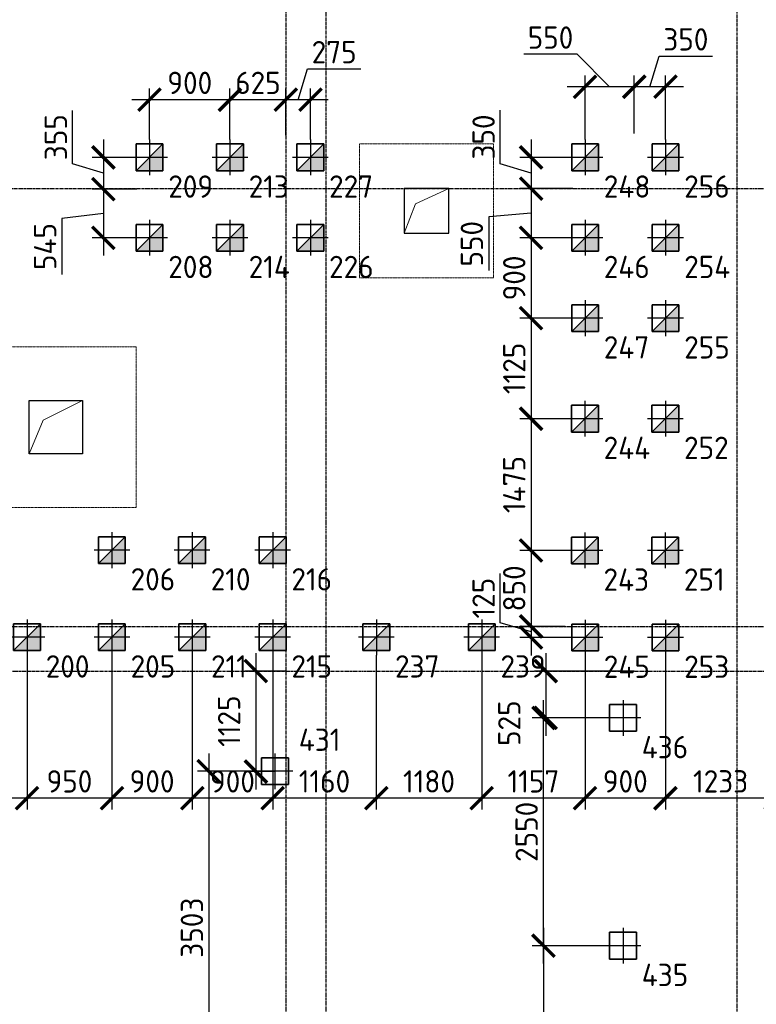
# Model space of a CAD drawing. Header units: millimetres. Extents: x -93479 to 1057970, y -66333 to 172656.
# Tile 262 of 473: x 327045 to 335291, y 100097 to 111119. Entities that reach past the tile are written whole.
import ezdxf

# ---------------------------------------------------------------- set-up
doc = ezdxf.new("R2010")
doc.units = ezdxf.units.MM
for name, pattern in [('______5', [1100, 800, -100, 100, -100]), ('DASHDOT', [25.4, 12.7, -6.35, 0, -6.35]), ('HIDDEN2', [4.7625, 3.175, -1.5875]), ('осевая', [50.8, 31.75, -6.35, 6.35, -6.35])]:
    doc.linetypes.add(name, pattern=pattern)
for name, color, linetype, lineweight in [('0 Фундамент', 5, 'Continuous', 30), ('КО_оси', 1, 'DASHDOT', 25), ('КО_осн_тон', 183, 'Continuous', 25), ('КО_фундаменты', 2, 'Continuous', 50), ('Оси', 40, '______5', 18), ('РАЗМЕРЫ', 7, 'Continuous', 9)]:
    doc.layers.add(name, color=color, linetype=linetype, lineweight=lineweight)
doc.styles.add('GOST-2.304_Type-B', font='GOST_Common.ttf')
doc.styles.add('ГОСТ', font='GOST_Common.ttf')
doc.dimstyles.new('СПДС', dxfattribs={"dimscale": 100, "dimtxt": 2.5, "dimasz": 2.5, "dimexe": 1.25, "dimexo": 0, "dimtad": 1, "dimdec": 0, "dimtxsty": 'GOST-2.304_Type-B', "dimblk": 'ARCHTICK', "dimcen": 2.5, "dimdle": 2, "dimadec": 0, "dimazin": 2, "dimtfac": 0.75, "dimtdec": 0, "dimtmove": 1, "dimatfit": 3, "dimfxl": 1, "dimtolj": 1, "dimarcsym": 1})

# ---------------------------------------------------------------- blocks, each defined once
blk = doc.blocks.new('оси')
at = {"layer": 'Оси', "color": 7, "linetype": 'осевая', "lineweight": 25, "transparency": 33554687}
for p, q in [((18063.5, 151.4), (18063.5, -36280.2)), ((13013.5, -402.7), (13013.5, -35828.6)), ((13463.5, -390), (13463.5, -35834.5)), ((-11815.1, -15106.9), (53620.6, -15106.9)), ((-11815.1, -20006.9), (53620.6, -20006.9)), ((-11416.6, -20506.9), (53620.6, -20506.9))]:
    blk.add_line(p, q, dxfattribs=at)
blk = doc.blocks.new('Свайка')
at = {"layer": 'КО_оси', "color": 7, "ltscale": 100}
for p, q in [((0, 200), (0, -200)), ((200, 0), (-200, 0))]:
    blk.add_line(p, q, dxfattribs=at)
at = {"layer": 'КО_фундаменты', "color": 7, "lineweight": 35, "ltscale": 100}
for p, q in [((150, 150), (-150, 150)), ((-150, 150), (-150, -150)), ((150, -150), (150, 150)), ((-150, -150), (150, -150))]:
    blk.add_line(p, q, dxfattribs=at)
blk = doc.blocks.new('сваи тип2')
at = {"layer": 'КО_оси', "color": 7, "ltscale": 100}
for p, q in [((-22918, 28209), (-22918, 27809)), ((-22718, 28009), (-23118, 28009))]:
    blk.add_line(p, q, dxfattribs=at)
at = {"layer": 'КО_фундаменты', "color": 7, "lineweight": 35, "ltscale": 100}
for p, q in [((-22768, 28159), (-23068, 28159)), ((-23068, 28159), (-23068, 27859)), ((-22768, 27859), (-22768, 28159)), ((-23068, 27859), (-22768, 27859))]:
    blk.add_line(p, q, dxfattribs=at)
at = {"layer": 'РАЗМЕРЫ', "color": 7}
blk.add_line((-23068, 27859), (-22768, 28159), dxfattribs=at)
at = {"layer": 'РАЗМЕРЫ', "color": 7, "linetype": 'Continuous', "transparency": 33554648}
for points in [[(-22768, 28009), (-22918, 28009), (-22768, 28159)], [(-22918, 27859), (-23068, 27859), (-22918, 28009)], [(-22918, 27859), (-22918, 28009), (-22768, 27859)], [(-22768, 27859), (-22918, 28009), (-22768, 28009)]]:
    blk.add_solid(points, dxfattribs=at)
blk = doc.blocks.new('_ArchTick')
at = {"color": 0, "linetype": 'ByBlock', "const_width": 0.15}
blk.add_lwpolyline([(-0.5, -0.5), (0.5, 0.5)], dxfattribs=at)
blk = doc.blocks.new('*D2098')
at = {"layer": 'DEFPOINTS', "color": 0, "transparency": 16777216}
for p in [(330024, 103828), (329689, 102703), (329902, 102703, -3094)]:
    blk.add_point(p, dxfattribs=at)
at = {"layer": 'РАЗМЕРЫ', "color": 0, "lineweight": -2, "transparency": 16777216}
for p, q in [((329689, 104028), (329689, 102503)), ((330024, 103828), (329564, 103828)), ((329902, 102703), (329564, 102703))]:
    blk.add_line(p, q, dxfattribs=at)
at = {"layer": 'РАЗМЕРЫ', "color": 0, "lineweight": -2, "transparency": 16777216, "xscale": 250, "yscale": 250, "zscale": 250}
for p, rotation in [((329689, 103828), 90), ((329689, 102703), 270)]:
    blk.add_blockref('_ArchTick', p, dxfattribs=dict(at, rotation=rotation))
at = {"layer": 'РАЗМЕРЫ', "color": 0, "transparency": 16777216, "insert": (329389, 103267), "char_height": 250, "attachment_point": 5, "rotation": 90, "style": 'GOST-2.304_Type-B'}
blk.add_mtext('\\A1;1125', dxfattribs=at)
blk = doc.blocks.new('*D2099')
at = {"layer": 'DEFPOINTS', "color": 0, "transparency": 16777216}
for p in [(329902, 102706, -2740), (329161, 99203), (329749, 99203, -3100)]:
    blk.add_point(p, dxfattribs=at)
at = {"layer": 'РАЗМЕРЫ', "color": 0, "lineweight": -2, "transparency": 16777216}
for p, q in [((329161, 102906), (329161, 99003)), ((329902, 102706), (329036, 102706)), ((329749, 99203), (329036, 99203))]:
    blk.add_line(p, q, dxfattribs=at)
at = {"layer": 'РАЗМЕРЫ', "color": 0, "lineweight": -2, "transparency": 16777216, "xscale": 250, "yscale": 250, "zscale": 250}
for p, rotation in [((329161, 102706), 90), ((329161, 99203), 270)]:
    blk.add_blockref('_ArchTick', p, dxfattribs=dict(at, rotation=rotation))
at = {"layer": 'РАЗМЕРЫ', "color": 0, "transparency": 16777216, "insert": (328973, 100955), "char_height": 250, "attachment_point": 5, "rotation": 90, "style": 'GOST-2.304_Type-B'}
blk.add_mtext('\\A1;3503', dxfattribs=at)
blk = doc.blocks.new('*D2101')
at = {"layer": 'DEFPOINTS', "color": 0, "transparency": 16777216}
for p in [(333924, 103828), (332933, 103303), (333799, 103303, -360)]:
    blk.add_point(p, dxfattribs=at)
at = {"layer": 'РАЗМЕРЫ', "color": 0, "lineweight": -2, "transparency": 16777216}
for p, q in [((332933, 104028), (332933, 103103)), ((333924, 103828), (332808, 103828)), ((333799, 103303), (332808, 103303))]:
    blk.add_line(p, q, dxfattribs=at)
at = {"layer": 'РАЗМЕРЫ', "color": 0, "lineweight": -2, "transparency": 16777216, "xscale": 250, "yscale": 250, "zscale": 250}
for p, rotation in [((332933, 103828), 90), ((332933, 103303), 270)]:
    blk.add_blockref('_ArchTick', p, dxfattribs=dict(at, rotation=rotation))
at = {"layer": 'РАЗМЕРЫ', "color": 0, "transparency": 16777216, "insert": (332526, 103244), "char_height": 250, "attachment_point": 5, "rotation": 90, "style": 'GOST-2.304_Type-B'}
blk.add_mtext('\\A1;525', dxfattribs=at)
blk = doc.blocks.new('*D2102')
at = {"layer": 'DEFPOINTS', "color": 0, "transparency": 16777216}
for p in [(333799, 100753, -360), (332908, 98328), (333499, 98328)]:
    blk.add_point(p, dxfattribs=at)
at = {"layer": 'РАЗМЕРЫ', "color": 0, "lineweight": -2, "transparency": 16777216}
for p, q in [((332908, 100953), (332908, 98128)), ((333799, 100753), (332783, 100753)), ((333499, 98328), (332783, 98328))]:
    blk.add_line(p, q, dxfattribs=at)
at = {"layer": 'РАЗМЕРЫ', "color": 0, "lineweight": -2, "transparency": 16777216, "xscale": 250, "yscale": 250, "zscale": 250}
for p, rotation in [((332908, 100753), 90), ((332908, 98328), 270)]:
    blk.add_blockref('_ArchTick', p, dxfattribs=dict(at, rotation=rotation))
at = {"layer": 'РАЗМЕРЫ', "color": 0, "transparency": 16777216, "insert": (332720, 99541), "char_height": 250, "attachment_point": 5, "rotation": 90, "style": 'GOST-2.304_Type-B'}
blk.add_mtext('\\A1;2425', dxfattribs=at)
blk = doc.blocks.new('*D2125')
at = {"layer": 'DEFPOINTS', "color": 0, "transparency": 16777216}
for p in [(334274, 104003, -3100), (335507, 104006, -3100), (334274, 102405)]:
    blk.add_point(p, dxfattribs=at)
at = {"layer": 'РАЗМЕРЫ', "color": 0, "lineweight": -2, "transparency": 16777216}
for p, q in [((334274, 104003), (334274, 102280)), ((335507, 104006), (335507, 102280)), ((335707, 102405), (334074, 102405))]:
    blk.add_line(p, q, dxfattribs=at)
at = {"layer": 'РАЗМЕРЫ', "color": 0, "lineweight": -2, "transparency": 16777216, "xscale": 250, "yscale": 250, "zscale": 250, "rotation": 180}
blk.add_blockref('_ArchTick', (334274, 102405), dxfattribs=at)
at = {"layer": 'РАЗМЕРЫ', "color": 0, "lineweight": -2, "transparency": 16777216, "xscale": 250, "yscale": 250, "zscale": 250}
blk.add_blockref('_ArchTick', (335507, 102405), dxfattribs=at)
at = {"layer": 'РАЗМЕРЫ', "color": 0, "transparency": 16777216, "insert": (334891, 102593), "char_height": 250, "attachment_point": 5, "style": 'GOST-2.304_Type-B'}
blk.add_mtext('\\A1;1233', dxfattribs=at)
blk = doc.blocks.new('*D2126')
at = {"layer": 'DEFPOINTS', "color": 0, "transparency": 16777216}
for p in [(333374, 104003, -3100), (334274, 104003, -3100), (333374, 102405)]:
    blk.add_point(p, dxfattribs=at)
at = {"layer": 'РАЗМЕРЫ', "color": 0, "lineweight": -2, "transparency": 16777216}
for p, q in [((333374, 104003), (333374, 102280)), ((334274, 104003), (334274, 102280)), ((334474, 102405), (333174, 102405))]:
    blk.add_line(p, q, dxfattribs=at)
at = {"layer": 'РАЗМЕРЫ', "color": 0, "lineweight": -2, "transparency": 16777216, "xscale": 250, "yscale": 250, "zscale": 250, "rotation": 180}
blk.add_blockref('_ArchTick', (333374, 102405), dxfattribs=at)
at = {"layer": 'РАЗМЕРЫ', "color": 0, "lineweight": -2, "transparency": 16777216, "xscale": 250, "yscale": 250, "zscale": 250}
blk.add_blockref('_ArchTick', (334274, 102405), dxfattribs=at)
at = {"layer": 'РАЗМЕРЫ', "color": 0, "transparency": 16777216, "insert": (333824, 102593), "char_height": 250, "attachment_point": 5, "style": 'GOST-2.304_Type-B'}
blk.add_mtext('\\A1;900', dxfattribs=at)
blk = doc.blocks.new('*D2127')
at = {"layer": 'DEFPOINTS', "color": 0, "transparency": 16777216}
for p in [(332217, 104006, -3100), (333374, 104003, -3100), (332217, 102405)]:
    blk.add_point(p, dxfattribs=at)
at = {"layer": 'РАЗМЕРЫ', "color": 0, "lineweight": -2, "transparency": 16777216}
for p, q in [((332217, 104006), (332217, 102280)), ((333374, 104003), (333374, 102280)), ((333574, 102405), (332017, 102405))]:
    blk.add_line(p, q, dxfattribs=at)
at = {"layer": 'РАЗМЕРЫ', "color": 0, "lineweight": -2, "transparency": 16777216, "xscale": 250, "yscale": 250, "zscale": 250, "rotation": 180}
blk.add_blockref('_ArchTick', (332217, 102405), dxfattribs=at)
at = {"layer": 'РАЗМЕРЫ', "color": 0, "lineweight": -2, "transparency": 16777216, "xscale": 250, "yscale": 250, "zscale": 250}
blk.add_blockref('_ArchTick', (333374, 102405), dxfattribs=at)
at = {"layer": 'РАЗМЕРЫ', "color": 0, "transparency": 16777216, "insert": (332796, 102593), "char_height": 250, "attachment_point": 5, "style": 'GOST-2.304_Type-B'}
blk.add_mtext('\\A1;1157', dxfattribs=at)
blk = doc.blocks.new('*D2128')
at = {"layer": 'DEFPOINTS', "color": 0, "transparency": 16777216}
for p in [(331037, 104006, -3100), (332217, 104006, -3100), (331037, 102405)]:
    blk.add_point(p, dxfattribs=at)
at = {"layer": 'РАЗМЕРЫ', "color": 0, "lineweight": -2, "transparency": 16777216}
for p, q in [((331037, 104006), (331037, 102280)), ((332217, 104006), (332217, 102280)), ((332417, 102405), (330837, 102405))]:
    blk.add_line(p, q, dxfattribs=at)
at = {"layer": 'РАЗМЕРЫ', "color": 0, "lineweight": -2, "transparency": 16777216, "xscale": 250, "yscale": 250, "zscale": 250, "rotation": 180}
blk.add_blockref('_ArchTick', (331037, 102405), dxfattribs=at)
at = {"layer": 'РАЗМЕРЫ', "color": 0, "lineweight": -2, "transparency": 16777216, "xscale": 250, "yscale": 250, "zscale": 250}
blk.add_blockref('_ArchTick', (332217, 102405), dxfattribs=at)
at = {"layer": 'РАЗМЕРЫ', "color": 0, "transparency": 16777216, "insert": (331627, 102593), "char_height": 250, "attachment_point": 5, "style": 'GOST-2.304_Type-B'}
blk.add_mtext('\\A1;1180', dxfattribs=at)
blk = doc.blocks.new('*D2129')
at = {"layer": 'DEFPOINTS', "color": 0, "transparency": 16777216}
for p in [(329877, 104006, -3100), (331037, 104006, -3100), (329877, 102405)]:
    blk.add_point(p, dxfattribs=at)
at = {"layer": 'РАЗМЕРЫ', "color": 0, "lineweight": -2, "transparency": 16777216}
for p, q in [((329877, 104006), (329877, 102280)), ((331037, 104006), (331037, 102280)), ((331237, 102405), (329677, 102405))]:
    blk.add_line(p, q, dxfattribs=at)
at = {"layer": 'РАЗМЕРЫ', "color": 0, "lineweight": -2, "transparency": 16777216, "xscale": 250, "yscale": 250, "zscale": 250, "rotation": 180}
blk.add_blockref('_ArchTick', (329877, 102405), dxfattribs=at)
at = {"layer": 'РАЗМЕРЫ', "color": 0, "lineweight": -2, "transparency": 16777216, "xscale": 250, "yscale": 250, "zscale": 250}
blk.add_blockref('_ArchTick', (331037, 102405), dxfattribs=at)
at = {"layer": 'РАЗМЕРЫ', "color": 0, "transparency": 16777216, "insert": (330457, 102593), "char_height": 250, "attachment_point": 5, "style": 'GOST-2.304_Type-B'}
blk.add_mtext('\\A1;1160', dxfattribs=at)
blk = doc.blocks.new('*D2130')
at = {"layer": 'DEFPOINTS', "color": 0, "transparency": 16777216}
for p in [(328977, 104006, -3100), (329877, 104006, -3100), (328977, 102405)]:
    blk.add_point(p, dxfattribs=at)
at = {"layer": 'РАЗМЕРЫ', "color": 0, "lineweight": -2, "transparency": 16777216}
for p, q in [((328977, 104006), (328977, 102280)), ((329877, 104006), (329877, 102280)), ((330077, 102405), (328777, 102405))]:
    blk.add_line(p, q, dxfattribs=at)
at = {"layer": 'РАЗМЕРЫ', "color": 0, "lineweight": -2, "transparency": 16777216, "xscale": 250, "yscale": 250, "zscale": 250, "rotation": 180}
blk.add_blockref('_ArchTick', (328977, 102405), dxfattribs=at)
at = {"layer": 'РАЗМЕРЫ', "color": 0, "lineweight": -2, "transparency": 16777216, "xscale": 250, "yscale": 250, "zscale": 250}
blk.add_blockref('_ArchTick', (329877, 102405), dxfattribs=at)
at = {"layer": 'РАЗМЕРЫ', "color": 0, "transparency": 16777216, "insert": (329427, 102593), "char_height": 250, "attachment_point": 5, "style": 'GOST-2.304_Type-B'}
blk.add_mtext('\\A1;900', dxfattribs=at)
blk = doc.blocks.new('*D2131')
at = {"layer": 'DEFPOINTS', "color": 0, "transparency": 16777216}
for p in [(328077, 104006, -3100), (328977, 104006, -3100), (328077, 102405)]:
    blk.add_point(p, dxfattribs=at)
at = {"layer": 'РАЗМЕРЫ', "color": 0, "lineweight": -2, "transparency": 16777216}
for p, q in [((328077, 104006), (328077, 102280)), ((328977, 104006), (328977, 102280)), ((329177, 102405), (327877, 102405))]:
    blk.add_line(p, q, dxfattribs=at)
at = {"layer": 'РАЗМЕРЫ', "color": 0, "lineweight": -2, "transparency": 16777216, "xscale": 250, "yscale": 250, "zscale": 250, "rotation": 180}
blk.add_blockref('_ArchTick', (328077, 102405), dxfattribs=at)
at = {"layer": 'РАЗМЕРЫ', "color": 0, "lineweight": -2, "transparency": 16777216, "xscale": 250, "yscale": 250, "zscale": 250}
blk.add_blockref('_ArchTick', (328977, 102405), dxfattribs=at)
at = {"layer": 'РАЗМЕРЫ', "color": 0, "transparency": 16777216, "insert": (328527, 102593), "char_height": 250, "attachment_point": 5, "style": 'GOST-2.304_Type-B'}
blk.add_mtext('\\A1;900', dxfattribs=at)
blk = doc.blocks.new('*D2132')
at = {"layer": 'DEFPOINTS', "color": 0, "transparency": 16777216}
for p in [(327127, 104006, -3100), (328077, 104006, -3100), (327127, 102405)]:
    blk.add_point(p, dxfattribs=at)
at = {"layer": 'РАЗМЕРЫ', "color": 0, "lineweight": -2, "transparency": 16777216}
for p, q in [((327127, 104006), (327127, 102280)), ((328077, 104006), (328077, 102280)), ((328277, 102405), (326927, 102405))]:
    blk.add_line(p, q, dxfattribs=at)
at = {"layer": 'РАЗМЕРЫ', "color": 0, "lineweight": -2, "transparency": 16777216, "xscale": 250, "yscale": 250, "zscale": 250, "rotation": 180}
blk.add_blockref('_ArchTick', (327127, 102405), dxfattribs=at)
at = {"layer": 'РАЗМЕРЫ', "color": 0, "lineweight": -2, "transparency": 16777216, "xscale": 250, "yscale": 250, "zscale": 250}
blk.add_blockref('_ArchTick', (328077, 102405), dxfattribs=at)
at = {"layer": 'РАЗМЕРЫ', "color": 0, "transparency": 16777216, "insert": (327602, 102593), "char_height": 250, "attachment_point": 5, "style": 'GOST-2.304_Type-B'}
blk.add_mtext('\\A1;950', dxfattribs=at)
blk = doc.blocks.new('*D2133')
at = {"layer": 'DEFPOINTS', "color": 0, "transparency": 16777216}
for p in [(326174, 104003, -3100), (327127, 104006, -3100), (326174, 102405)]:
    blk.add_point(p, dxfattribs=at)
at = {"layer": 'РАЗМЕРЫ', "color": 0, "lineweight": -2, "transparency": 16777216}
for p, q in [((326174, 104003), (326174, 102280)), ((327127, 104006), (327127, 102280)), ((327327, 102405), (325974, 102405))]:
    blk.add_line(p, q, dxfattribs=at)
at = {"layer": 'РАЗМЕРЫ', "color": 0, "lineweight": -2, "transparency": 16777216, "xscale": 250, "yscale": 250, "zscale": 250, "rotation": 180}
blk.add_blockref('_ArchTick', (326174, 102405), dxfattribs=at)
at = {"layer": 'РАЗМЕРЫ', "color": 0, "lineweight": -2, "transparency": 16777216, "xscale": 250, "yscale": 250, "zscale": 250}
blk.add_blockref('_ArchTick', (327127, 102405), dxfattribs=at)
at = {"layer": 'РАЗМЕРЫ', "color": 0, "transparency": 16777216, "insert": (326651, 102593), "char_height": 250, "attachment_point": 5, "style": 'GOST-2.304_Type-B'}
blk.add_mtext('\\A1;953', dxfattribs=at)
blk = doc.blocks.new('*D2140')
at = {"layer": 'DEFPOINTS', "color": 0, "transparency": 16777216}
for p in [(332908, 103303), (333799, 103303, -360), (333799, 100753, -360)]:
    blk.add_point(p, dxfattribs=at)
at = {"layer": 'РАЗМЕРЫ', "color": 0, "lineweight": -2, "transparency": 16777216}
for p, q in [((332908, 100553), (332908, 103503)), ((333799, 103303), (332783, 103303)), ((333799, 100753), (332783, 100753))]:
    blk.add_line(p, q, dxfattribs=at)
at = {"layer": 'РАЗМЕРЫ', "color": 0, "lineweight": -2, "transparency": 16777216, "xscale": 250, "yscale": 250, "zscale": 250}
for p, rotation in [((332908, 103303), 90), ((332908, 100753), 270)]:
    blk.add_blockref('_ArchTick', p, dxfattribs=dict(at, rotation=rotation))
at = {"layer": 'РАЗМЕРЫ', "color": 0, "transparency": 16777216, "insert": (332720, 102028), "char_height": 250, "attachment_point": 5, "rotation": 90, "style": 'GOST-2.304_Type-B'}
blk.add_mtext('\\A1;2550', dxfattribs=at)
blk = doc.blocks.new('*D2189')
at = {"layer": 'DEFPOINTS', "color": 0, "transparency": 16777216}
for p in [(333924, 110368), (333924, 109845), (334274, 109778, -3100)]:
    blk.add_point(p, dxfattribs=at)
at = {"layer": 'РАЗМЕРЫ', "color": 0, "lineweight": -2, "transparency": 16777216}
for p, q in [((334099, 110368), (334202, 110712)), ((334202, 110712), (334802, 110712)), ((333924, 109845), (333924, 110493)), ((334274, 109778), (334274, 110493)), ((334474, 110368), (333724, 110368))]:
    blk.add_line(p, q, dxfattribs=at)
at = {"layer": 'РАЗМЕРЫ', "color": 0, "lineweight": -2, "transparency": 16777216, "xscale": 250, "yscale": 250, "zscale": 250, "rotation": 180}
blk.add_blockref('_ArchTick', (333924, 110368), dxfattribs=at)
at = {"layer": 'РАЗМЕРЫ', "color": 0, "lineweight": -2, "transparency": 16777216, "xscale": 250, "yscale": 250, "zscale": 250}
blk.add_blockref('_ArchTick', (334274, 110368), dxfattribs=at)
at = {"layer": 'РАЗМЕРЫ', "color": 0, "transparency": 16777216, "insert": (334502, 110899), "char_height": 250, "attachment_point": 5, "style": 'GOST-2.304_Type-B'}
blk.add_mtext('\\A1;350', dxfattribs=at)
blk = doc.blocks.new('*D2190')
at = {"layer": 'DEFPOINTS', "color": 0, "transparency": 16777216}
for p in [(333374, 110368), (333374, 109778, -3100), (333924, 109845)]:
    blk.add_point(p, dxfattribs=at)
at = {"layer": 'РАЗМЕРЫ', "color": 0, "lineweight": -2, "transparency": 16777216}
for p, q in [((333287, 110732), (332687, 110732)), ((333649, 110368), (333287, 110732)), ((333374, 109778), (333374, 110493)), ((333924, 109845), (333924, 110493)), ((334124, 110368), (333174, 110368))]:
    blk.add_line(p, q, dxfattribs=at)
at = {"layer": 'РАЗМЕРЫ', "color": 0, "lineweight": -2, "transparency": 16777216, "xscale": 250, "yscale": 250, "zscale": 250, "rotation": 180}
blk.add_blockref('_ArchTick', (333374, 110368), dxfattribs=at)
at = {"layer": 'РАЗМЕРЫ', "color": 0, "lineweight": -2, "transparency": 16777216, "xscale": 250, "yscale": 250, "zscale": 250}
blk.add_blockref('_ArchTick', (333924, 110368), dxfattribs=at)
at = {"layer": 'РАЗМЕРЫ', "color": 0, "transparency": 16777216, "insert": (332987, 110919), "char_height": 250, "attachment_point": 5, "style": 'GOST-2.304_Type-B'}
blk.add_mtext('\\A1;550', dxfattribs=at)
blk = doc.blocks.new('*D2191')
at = {"layer": 'DEFPOINTS', "color": 0, "transparency": 16777216}
for p in [(333202, 109578, -3100), (332769, 109228), (333237, 109228)]:
    blk.add_point(p, dxfattribs=at)
at = {"layer": 'РАЗМЕРЫ', "color": 0, "lineweight": -2, "transparency": 16777216}
for p, q in [((332425, 109506), (332425, 110106)), ((332769, 109778), (332769, 109028)), ((333202, 109578), (332644, 109578)), ((332769, 109403), (332425, 109506)), ((333237, 109228), (332644, 109228))]:
    blk.add_line(p, q, dxfattribs=at)
at = {"layer": 'РАЗМЕРЫ', "color": 0, "lineweight": -2, "transparency": 16777216, "xscale": 250, "yscale": 250, "zscale": 250}
for p, rotation in [((332769, 109578), 90), ((332769, 109228), 270)]:
    blk.add_blockref('_ArchTick', p, dxfattribs=dict(at, rotation=rotation))
at = {"layer": 'РАЗМЕРЫ', "color": 0, "transparency": 16777216, "insert": (332238, 109806), "char_height": 250, "attachment_point": 5, "rotation": 90, "style": 'GOST-2.304_Type-B'}
blk.add_mtext('\\A1;350', dxfattribs=at)
blk = doc.blocks.new('*D2192')
at = {"layer": 'DEFPOINTS', "color": 0, "transparency": 16777216}
for p in [(333237, 109228), (332769, 108678), (333174, 108678, -3100)]:
    blk.add_point(p, dxfattribs=at)
at = {"layer": 'РАЗМЕРЫ', "color": 0, "lineweight": -2, "transparency": 16777216}
for p, q in [((332769, 109428), (332769, 108478)), ((333237, 109228), (332644, 109228)), ((332769, 108953), (332295, 108911)), ((332295, 108911), (332295, 108311)), ((333174, 108678), (332644, 108678))]:
    blk.add_line(p, q, dxfattribs=at)
at = {"layer": 'РАЗМЕРЫ', "color": 0, "lineweight": -2, "transparency": 16777216, "xscale": 250, "yscale": 250, "zscale": 250}
for p, rotation in [((332769, 109228), 90), ((332769, 108678), 270)]:
    blk.add_blockref('_ArchTick', p, dxfattribs=dict(at, rotation=rotation))
at = {"layer": 'РАЗМЕРЫ', "color": 0, "transparency": 16777216, "insert": (332107, 108611), "char_height": 250, "attachment_point": 5, "rotation": 90, "style": 'GOST-2.304_Type-B'}
blk.add_mtext('\\A1;550', dxfattribs=at)
blk = doc.blocks.new('*D2193')
at = {"layer": 'DEFPOINTS', "color": 0, "transparency": 16777216}
for p in [(333174, 108678, -3100), (332769, 107778), (333174, 107778, -3100)]:
    blk.add_point(p, dxfattribs=at)
at = {"layer": 'РАЗМЕРЫ', "color": 0, "lineweight": -2, "transparency": 16777216}
for p, q in [((332769, 108878), (332769, 107578)), ((333174, 108678), (332644, 108678)), ((333174, 107778), (332644, 107778))]:
    blk.add_line(p, q, dxfattribs=at)
at = {"layer": 'РАЗМЕРЫ', "color": 0, "lineweight": -2, "transparency": 16777216, "xscale": 250, "yscale": 250, "zscale": 250}
for p, rotation in [((332769, 108678), 90), ((332769, 107778), 270)]:
    blk.add_blockref('_ArchTick', p, dxfattribs=dict(at, rotation=rotation))
at = {"layer": 'РАЗМЕРЫ', "color": 0, "transparency": 16777216, "insert": (332581, 108228), "char_height": 250, "attachment_point": 5, "rotation": 90, "style": 'GOST-2.304_Type-B'}
blk.add_mtext('\\A1;900', dxfattribs=at)
blk = doc.blocks.new('*D2194')
at = {"layer": 'DEFPOINTS', "color": 0, "transparency": 16777216}
for p in [(333174, 107778, -3100), (332769, 106653), (333173, 106653, -3100)]:
    blk.add_point(p, dxfattribs=at)
at = {"layer": 'РАЗМЕРЫ', "color": 0, "lineweight": -2, "transparency": 16777216}
for p, q in [((332769, 107978), (332769, 106453)), ((333174, 107778), (332644, 107778)), ((333173, 106653), (332644, 106653))]:
    blk.add_line(p, q, dxfattribs=at)
at = {"layer": 'РАЗМЕРЫ', "color": 0, "lineweight": -2, "transparency": 16777216, "xscale": 250, "yscale": 250, "zscale": 250}
for p, rotation in [((332769, 107778), 90), ((332769, 106653), 270)]:
    blk.add_blockref('_ArchTick', p, dxfattribs=dict(at, rotation=rotation))
at = {"layer": 'РАЗМЕРЫ', "color": 0, "transparency": 16777216, "insert": (332581, 107216), "char_height": 250, "attachment_point": 5, "rotation": 90, "style": 'GOST-2.304_Type-B'}
blk.add_mtext('\\A1;1125', dxfattribs=at)
blk = doc.blocks.new('*D2195')
at = {"layer": 'DEFPOINTS', "color": 0, "transparency": 16777216}
for p in [(333173, 106653, -3100), (332769, 105178), (333171, 105178, -3100)]:
    blk.add_point(p, dxfattribs=at)
at = {"layer": 'РАЗМЕРЫ', "color": 0, "lineweight": -2, "transparency": 16777216}
for p, q in [((332769, 106853), (332769, 104978)), ((333173, 106653), (332644, 106653)), ((333171, 105178), (332644, 105178))]:
    blk.add_line(p, q, dxfattribs=at)
at = {"layer": 'РАЗМЕРЫ', "color": 0, "lineweight": -2, "transparency": 16777216, "xscale": 250, "yscale": 250, "zscale": 250}
for p, rotation in [((332769, 106653), 90), ((332769, 105178), 270)]:
    blk.add_blockref('_ArchTick', p, dxfattribs=dict(at, rotation=rotation))
at = {"layer": 'РАЗМЕРЫ', "color": 0, "transparency": 16777216, "insert": (332581, 105916), "char_height": 250, "attachment_point": 5, "rotation": 90, "style": 'GOST-2.304_Type-B'}
blk.add_mtext('\\A1;1475', dxfattribs=at)
blk = doc.blocks.new('*D2196')
at = {"layer": 'DEFPOINTS', "color": 0, "transparency": 16777216}
for p in [(333171, 105178, -3100), (332769, 104328), (333152, 104328)]:
    blk.add_point(p, dxfattribs=at)
at = {"layer": 'РАЗМЕРЫ', "color": 0, "lineweight": -2, "transparency": 16777216}
for p, q in [((332769, 105378), (332769, 104128)), ((333171, 105178), (332644, 105178)), ((333152, 104328), (332644, 104328))]:
    blk.add_line(p, q, dxfattribs=at)
at = {"layer": 'РАЗМЕРЫ', "color": 0, "lineweight": -2, "transparency": 16777216, "xscale": 250, "yscale": 250, "zscale": 250}
for p, rotation in [((332769, 105178), 90), ((332769, 104328), 270)]:
    blk.add_blockref('_ArchTick', p, dxfattribs=dict(at, rotation=rotation))
at = {"layer": 'РАЗМЕРЫ', "color": 0, "transparency": 16777216, "insert": (332581, 104753), "char_height": 250, "attachment_point": 5, "rotation": 90, "style": 'GOST-2.304_Type-B'}
blk.add_mtext('\\A1;850', dxfattribs=at)
blk = doc.blocks.new('*D2197')
at = {"layer": 'DEFPOINTS', "color": 0, "transparency": 16777216}
for p in [(333152, 104328), (332769, 104203), (333174, 104203, -3100)]:
    blk.add_point(p, dxfattribs=at)
at = {"layer": 'РАЗМЕРЫ', "color": 0, "lineweight": -2, "transparency": 16777216}
for p, q in [((332425, 104369), (332425, 104919)), ((332769, 104528), (332769, 104003)), ((332769, 104266), (332425, 104369)), ((333152, 104328), (332644, 104328)), ((333174, 104203), (332644, 104203))]:
    blk.add_line(p, q, dxfattribs=at)
at = {"layer": 'РАЗМЕРЫ', "color": 0, "lineweight": -2, "transparency": 16777216, "xscale": 250, "yscale": 250, "zscale": 250}
for p, rotation in [((332769, 104328), 90), ((332769, 104203), 270)]:
    blk.add_blockref('_ArchTick', p, dxfattribs=dict(at, rotation=rotation))
at = {"layer": 'РАЗМЕРЫ', "color": 0, "transparency": 16777216, "insert": (332238, 104644), "char_height": 250, "attachment_point": 5, "rotation": 90, "style": 'GOST-2.304_Type-B'}
blk.add_mtext('\\A1;125', dxfattribs=at)
blk = doc.blocks.new('*D2225')
at = {"layer": 'DEFPOINTS', "color": 0, "transparency": 16777216}
for p in [(330024, 110224), (330024, 109825), (330299, 109778, -3100)]:
    blk.add_point(p, dxfattribs=at)
at = {"layer": 'РАЗМЕРЫ', "color": 0, "lineweight": -2, "transparency": 16777216}
for p, q in [((330162, 110224), (330265, 110568)), ((330265, 110568), (330865, 110568)), ((330024, 109825), (330024, 110349)), ((330299, 109778), (330299, 110349)), ((330499, 110224), (329824, 110224))]:
    blk.add_line(p, q, dxfattribs=at)
at = {"layer": 'РАЗМЕРЫ', "color": 0, "lineweight": -2, "transparency": 16777216, "xscale": 250, "yscale": 250, "zscale": 250, "rotation": 180}
blk.add_blockref('_ArchTick', (330024, 110224), dxfattribs=at)
at = {"layer": 'РАЗМЕРЫ', "color": 0, "lineweight": -2, "transparency": 16777216, "xscale": 250, "yscale": 250, "zscale": 250}
blk.add_blockref('_ArchTick', (330299, 110224), dxfattribs=at)
at = {"layer": 'РАЗМЕРЫ', "color": 0, "transparency": 16777216, "insert": (330565, 110756), "char_height": 250, "attachment_point": 5, "style": 'GOST-2.304_Type-B'}
blk.add_mtext('\\A1;275', dxfattribs=at)
blk = doc.blocks.new('*D2226')
at = {"layer": 'DEFPOINTS', "color": 0, "transparency": 16777216}
for p in [(329399, 110224), (329399, 109778, -3100), (330024, 109825)]:
    blk.add_point(p, dxfattribs=at)
at = {"layer": 'РАЗМЕРЫ', "color": 0, "lineweight": -2, "transparency": 16777216}
for p, q in [((329399, 109778), (329399, 110349)), ((330024, 109825), (330024, 110349)), ((330224, 110224), (329199, 110224))]:
    blk.add_line(p, q, dxfattribs=at)
at = {"layer": 'РАЗМЕРЫ', "color": 0, "lineweight": -2, "transparency": 16777216, "xscale": 250, "yscale": 250, "zscale": 250, "rotation": 180}
blk.add_blockref('_ArchTick', (329399, 110224), dxfattribs=at)
at = {"layer": 'РАЗМЕРЫ', "color": 0, "lineweight": -2, "transparency": 16777216, "xscale": 250, "yscale": 250, "zscale": 250}
blk.add_blockref('_ArchTick', (330024, 110224), dxfattribs=at)
at = {"layer": 'РАЗМЕРЫ', "color": 0, "transparency": 16777216, "insert": (329712, 110412), "char_height": 250, "attachment_point": 5, "style": 'GOST-2.304_Type-B'}
blk.add_mtext('\\A1;625', dxfattribs=at)
blk = doc.blocks.new('*D2227')
at = {"layer": 'DEFPOINTS', "color": 0, "transparency": 16777216}
for p in [(328499, 110224), (328499, 109778, -3100), (329399, 109778, -3100)]:
    blk.add_point(p, dxfattribs=at)
at = {"layer": 'РАЗМЕРЫ', "color": 0, "lineweight": -2, "transparency": 16777216}
for p, q in [((328499, 109778), (328499, 110349)), ((329399, 109778), (329399, 110349)), ((329599, 110224), (328299, 110224))]:
    blk.add_line(p, q, dxfattribs=at)
at = {"layer": 'РАЗМЕРЫ', "color": 0, "lineweight": -2, "transparency": 16777216, "xscale": 250, "yscale": 250, "zscale": 250, "rotation": 180}
blk.add_blockref('_ArchTick', (328499, 110224), dxfattribs=at)
at = {"layer": 'РАЗМЕРЫ', "color": 0, "lineweight": -2, "transparency": 16777216, "xscale": 250, "yscale": 250, "zscale": 250}
blk.add_blockref('_ArchTick', (329399, 110224), dxfattribs=at)
at = {"layer": 'РАЗМЕРЫ', "color": 0, "transparency": 16777216, "insert": (328949, 110412), "char_height": 250, "attachment_point": 5, "style": 'GOST-2.304_Type-B'}
blk.add_mtext('\\A1;900', dxfattribs=at)
blk = doc.blocks.new('*D2228')
at = {"layer": 'DEFPOINTS', "color": 0, "transparency": 16777216}
for p in [(328299, 109578, -3100), (327982, 109223), (328356, 109223)]:
    blk.add_point(p, dxfattribs=at)
at = {"layer": 'РАЗМЕРЫ', "color": 0, "lineweight": -2, "transparency": 16777216}
for p, q in [((327638, 109504), (327638, 110104)), ((327982, 109778), (327982, 109023)), ((328299, 109578), (327857, 109578)), ((327982, 109401), (327638, 109504)), ((328356, 109223), (327857, 109223))]:
    blk.add_line(p, q, dxfattribs=at)
at = {"layer": 'РАЗМЕРЫ', "color": 0, "lineweight": -2, "transparency": 16777216, "xscale": 250, "yscale": 250, "zscale": 250}
for p, rotation in [((327982, 109578), 90), ((327982, 109223), 270)]:
    blk.add_blockref('_ArchTick', p, dxfattribs=dict(at, rotation=rotation))
at = {"layer": 'РАЗМЕРЫ', "color": 0, "transparency": 16777216, "insert": (327450, 109804), "char_height": 250, "attachment_point": 5, "rotation": 90, "style": 'GOST-2.304_Type-B'}
blk.add_mtext('\\A1;355', dxfattribs=at)
blk = doc.blocks.new('*D2229')
at = {"layer": 'DEFPOINTS', "color": 0, "transparency": 16777216}
for p in [(328196, 109223), (327982, 108678), (328299, 108678, -3100)]:
    blk.add_point(p, dxfattribs=at)
at = {"layer": 'РАЗМЕРЫ', "color": 0, "lineweight": -2, "transparency": 16777216}
for p, q in [((327982, 109423), (327982, 108478)), ((328196, 109223), (327857, 109223)), ((327982, 108951), (327518, 108892)), ((327518, 108892), (327518, 108267)), ((328299, 108678), (327857, 108678))]:
    blk.add_line(p, q, dxfattribs=at)
at = {"layer": 'РАЗМЕРЫ', "color": 0, "lineweight": -2, "transparency": 16777216, "xscale": 250, "yscale": 250, "zscale": 250}
for p, rotation in [((327982, 109223), 90), ((327982, 108678), 270)]:
    blk.add_blockref('_ArchTick', p, dxfattribs=dict(at, rotation=rotation))
at = {"layer": 'РАЗМЕРЫ', "color": 0, "transparency": 16777216, "insert": (327330, 108580), "char_height": 250, "attachment_point": 5, "rotation": 90, "style": 'GOST-2.304_Type-B'}
blk.add_mtext('\\A1;545', dxfattribs=at)
blk = doc.blocks.new('блок')
at = {"layer": '0 Фундамент', "color": 7, "linetype": 'HIDDEN2', "lineweight": 0}
for p, q in [((655668, 102794), (655668, 104294)), ((655668, 104294), (657168, 104294)), ((657168, 102794), (657168, 104294)), ((655668, 102794), (657168, 102794))]:
    blk.add_line(p, q, dxfattribs=at)
at = {"layer": '0 Фундамент', "color": 7, "ltscale": 100}
for p, q in [((656668, 103794), (656168, 103794)), ((656168, 103794), (656168, 103294)), ((656668, 103294), (656668, 103794)), ((656168, 103294), (656668, 103294))]:
    blk.add_line(p, q, dxfattribs=at)
at = {"layer": '0 Фундамент', "color": 7, "lineweight": 20}
for p, q in [((652568, 101424), (652126, 101202)), ((652126, 101202), (651968, 100824))]:
    blk.add_line(p, q, dxfattribs=at)
blk.add_lwpolyline([(656168, 103294), (656293, 103625), (656668, 103794)], dxfattribs=at)
at = {"layer": '0 Фундамент', "color": 7, "linetype": 'HIDDEN2', "lineweight": 0}
blk.add_lwpolyline([(653168, 100224), (651368, 100224), (651368, 102024), (653168, 102024)], close=True, dxfattribs=at)
at = {"layer": '0 Фундамент', "color": 7, "ltscale": 100}
blk.add_lwpolyline([(652568, 100824), (651968, 100824), (651968, 101424), (652568, 101424)], close=True, dxfattribs=at)

msp = doc.modelspace()

# ---------------------------------------------------------------- block references
msp.add_blockref('оси', (317010.4, 124335.1, 3100))
at = {"layer": 'КО_оси'}
for p in [(333799.1, 103303.2, 2740), (329902.4, 102706.5), (333799.1, 100753.2, 2740)]:
    msp.add_blockref('Свайка', p, dxfattribs=at)
at = {"layer": 'РАЗМЕРЫ', "color": 7}
msp.add_blockref('блок', (-324818.1, 5434.1), dxfattribs=at)
at = {"layer": 'РАЗМЕРЫ'}
for p in [(351417.2, 81568.8), (352317.2, 81568.8), (353217.2, 81568.8), (356292.2, 81569.1), (357192.2, 81569.1), (351417.2, 80668.8), (352317.2, 80668.8), (353217.2, 80668.8), (356292.2, 80669.1), (357192.2, 80669.1), (356292.2, 79769.1), (357192.2, 79769.1), (356290.6, 78644.1), (357190.6, 78644.1), (350995.5, 77172.3), (351892.3, 77172.3), (352795.5, 77172.3, -3100), (356289.1, 77169.1), (357189.1, 77169.1), (350045.5, 76197.3), (350995.5, 76197.3), (351895.5, 76197.3), (352795.5, 76197.3), (353955.5, 76197.3), (355135.5, 76197.3), (356292.2, 76194.1), (357192.2, 76194.1)]:
    msp.add_blockref('сваи тип2', p, dxfattribs=at)

# ---------------------------------------------------------------- texts
at = {"layer": 'КО_осн_тон', "style": 'ГОСТ'}
for s, p in [('209', (328708.3, 109126.4)), ('213', (329608.3, 109126.4)), ('227', (330508.3, 109126.4)), ('248', (333583.3, 109126.6)), ('256', (334483.3, 109126.6)), ('208', (328708.3, 108226.4)), ('214', (329608.3, 108226.4)), ('226', (330508.3, 108226.4)), ('246', (333583.3, 108226.6)), ('254', (334483.3, 108226.6)), ('247', (333583.3, 107326.6)), ('255', (334483.3, 107326.6)), ('244', (333581.7, 106201.6)), ('252', (334481.7, 106201.6)), ('206', (328286.6, 104729.9)), ('210', (329183.4, 104729.9)), ('216', (330086.6, 104729.9, -3100)), ('243', (333580.2, 104726.6)), ('251', (334480.2, 104726.6)), ('200', (327336.6, 103754.9)), ('205', (328286.6, 103754.9)), ('211', (329186.6, 103754.9)), ('215', (330086.6, 103754.9)), ('237', (331246.6, 103754.9)), ('239', (332426.6, 103754.9)), ('245', (333583.3, 103751.6)), ('253', (334483.3, 103751.6)), ('431', (330169.3, 102933.9, 360)), ('436', (334008.3, 102851.6, 3100)), ('435', (334008.3, 100301.6, 3100))]:
    msp.add_text(s, height=250, dxfattribs=at).set_placement(p)

# ---------------------------------------------------------------- dimensions: what is measured, and where the dimension line sits
at = {"layer": 'РАЗМЕРЫ'}
dim = msp.add_linear_dim(base=(333374.1, 110367.8, 3100), p1=(333924, 109845.4, 3100), p2=(333374.1, 109778.2), dimstyle='СПДС', dxfattribs=at)
dim.commit()
dim.dimension.update_dxf_attribs({"geometry": '*D2190', "text_midpoint": (333224.8, 110732, 3100), "dimtype": 160})
for base, p1, p2, picture, middle in [((333924, 110367.8, 3100), (334274.1, 109778.2), (333924, 109845.4, 3100), '*D2189', (334264.7, 110899.1, 3100)), ((330024, 110224.5, 3100), (330299.1, 109778), (330024, 109824.7, 3100), '*D2225', (330327.2, 110755.7, 3100)), ((328499.1, 110224.5, 3100), (329399.1, 109778), (328499.1, 109778), '*D2227', (328949.1, 110412, 3100)), ((329399.1, 110224.5, 3100), (330024, 109824.7, 3100), (329399.1, 109778), '*D2226', (329711.5, 110412, 3100)), ((326174.1, 102405.1, 3100), (327127.4, 104006.5), (326174.1, 104003.2), '*D2133', (326650.7, 102592.6, 3100)), ((327127.4, 102405.1, 3100), (328077.4, 104006.5), (327127.4, 104006.5), '*D2132', (327602.4, 102592.6, 3100)), ((328077.4, 102405.1, 3100), (328977.4, 104006.5), (328077.4, 104006.5), '*D2131', (328527.4, 102592.6, 3100)), ((328977.4, 102405.1, 3100), (329877.4, 104006.5), (328977.4, 104006.5), '*D2130', (329427.4, 102592.6, 3100)), ((329877.4, 102405.1, 3100), (331037.4, 104006.5), (329877.4, 104006.5), '*D2129', (330457.4, 102592.6, 3100)), ((331037.4, 102405.1, 3100), (332217.4, 104006.5), (331037.4, 104006.5), '*D2128', (331627.4, 102592.6, 3100)), ((332217.4, 102405.1, 3100), (333374.1, 104003.2), (332217.4, 104006.5), '*D2127', (332795.7, 102592.6, 3100)), ((333374.1, 102405.1, 3100), (334274.1, 104003.2), (333374.1, 104003.2), '*D2126', (333824.1, 102592.6, 3100)), ((334274.1, 102405.1, 3100), (335507.4, 104006.5), (334274.1, 104003.2), '*D2125', (334890.7, 102592.6, 3100))]:
    dim = msp.add_linear_dim(base=base, p1=p1, p2=p2, dimstyle='СПДС', dxfattribs=at)
    dim.commit()
    dim.dimension.update_dxf_attribs({"geometry": picture, "text_midpoint": middle})
for base, p1, p2, picture, middle in [((327981.6, 109223.2, 3100), (328299.1, 109578), (328355.9, 109223.2, 3100), '*D2228', (327450.4, 109566.2, 3100)), ((332768.8, 109228.2, 3100), (333201.7, 109578.2), (333237.4, 109228.2, 3100), '*D2191', (332237.6, 109568.8, 3100)), ((332768.8, 107778.2, 3100), (333174.1, 108678.2), (333174.1, 107778.2), '*D2193', (332581.3, 108228.2, 3100)), ((332768.8, 106653.2, 3100), (333174.1, 107778.2), (333172.5, 106653.2), '*D2194', (332581.3, 107215.7, 3100)), ((332768.8, 105178.2, 3100), (333172.5, 106653.2), (333171, 105178.2), '*D2195', (332581.3, 105915.7, 3100)), ((332768.8, 104328.2, 3100), (333171, 105178.2), (333152, 104328.2, 3100), '*D2196', (332581.3, 104753.2, 3100)), ((332768.8, 104203.2, 3100), (333152, 104328.2, 3100), (333174.1, 104203.2), '*D2197', (332237.6, 104431.3, 3100)), ((332907.6, 103303.2, 3100), (333799.1, 100753.2, 2740), (333799.1, 103303.2, 2740), '*D2140', (332720.1, 102028.2, 3100)), ((329160.9, 99203.2, 2740), (329902.4, 102706.5), (329749.1, 99203.2, -360), '*D2099', (328973.4, 100954.9, 2740)), ((332907.6, 98328.2, 3100), (333799.1, 100753.2, 2740), (333499.2, 98328.2, 3100), '*D2102', (332720.1, 99540.7, 3100))]:
    dim = msp.add_linear_dim(base=base, p1=p1, p2=p2, angle=90, dimstyle='СПДС', dxfattribs=at)
    dim.commit()
    dim.dimension.update_dxf_attribs({"geometry": picture, "text_midpoint": middle})
for base, p1, p2, picture, middle in [((327981.6, 108678, 3100), (328196, 109223.2, 3100), (328299.1, 108678), '*D2229', (327517.7, 108829.8, 3100)), ((332768.8, 108678.2, 3100), (333237.4, 109228.2, 3100), (333174.1, 108678.2), '*D2192', (332294.7, 108848.2, 3100)), ((329688.7, 102703.1, 3100), (330024, 103828.2, 3100), (329902.4, 102703.1, 5.9), '*D2098', (329576.4, 103267.4, 3100)), ((332932.6, 103303.2, 3100), (333924, 103828.2, 3100), (333799.1, 103303.2, 2740), '*D2101', (332713.5, 103244.2, 3100))]:
    dim = msp.add_linear_dim(base=base, p1=p1, p2=p2, angle=90, dimstyle='СПДС', dxfattribs=at)
    dim.commit()
    dim.dimension.update_dxf_attribs({"geometry": picture, "text_midpoint": middle, "dimtype": 160})

doc.saveas('drawing.dxf')
